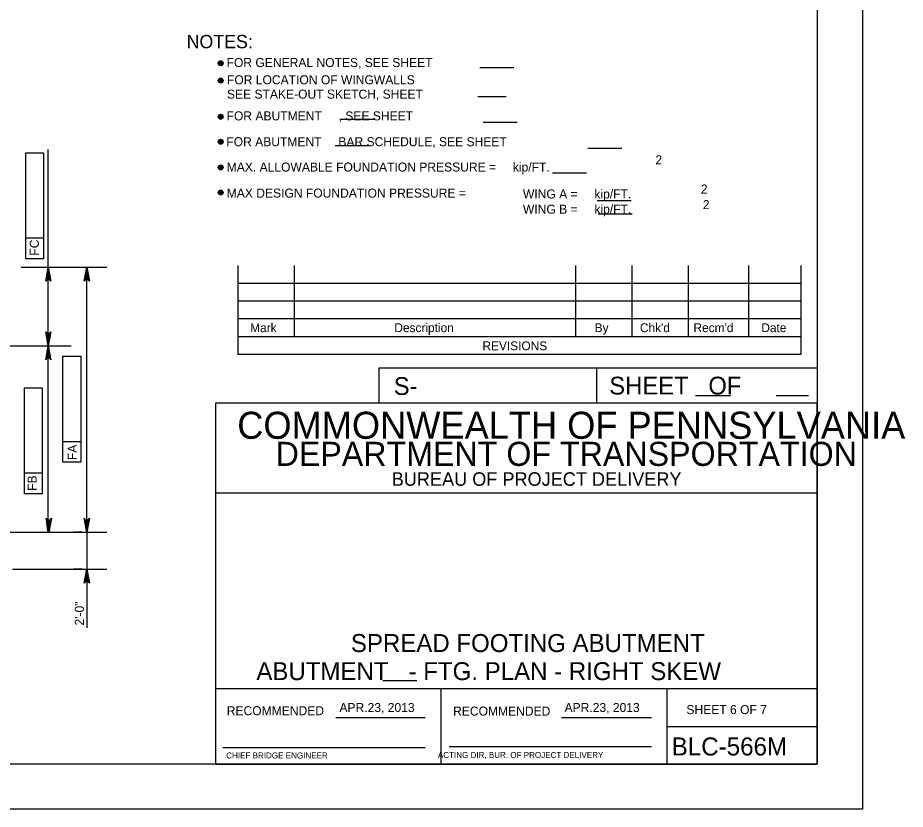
# Model space of a CAD drawing. Extents: x 638255 to 640306, y 296059 to 298435.
# Drawn here: x 639836.8 to 640131.7, y 297247.5 to 297510.5 of the extents above; entities that cross this region are included whole.
import ezdxf

# ---------------------------------------------------------------- set-up
doc = ezdxf.new("R2010")
doc.units = 0
for name, color, linetype in [('2', 7, 'Continuous'), ('4', 7, 'Continuous'), ('Level 3', 7, 'Continuous'), ('Level 4', 7, 'Continuous'), ('PLT-BNDY', 7, 'Continuous')]:
    doc.layers.add(name, color=color, linetype=linetype)

msp = doc.modelspace()

# ---------------------------------------------------------------- linework, layer by layer
at = {"layer": '2'}
for p, q in [((640102.46, 297826.46), (640102.46, 297262.46)), ((639909.92, 297428.15), (639909.92, 297398.62)), ((639928.62, 297428.15), (639928.62, 297404.53)), ((640022.13, 297428.15), (640022.13, 297404.53)), ((640040.83, 297428.15), (640040.83, 297404.53)), ((640059.53, 297428.15), (640059.53, 297404.53)), ((640079.59, 297428.15), (640079.59, 297404.53)), ((640096.94, 297428.15), (640096.94, 297398.62)), ((640096.94, 297422.24), (639909.92, 297422.24)), ((640096.94, 297416.34), (639909.92, 297416.34)), ((640096.94, 297410.43), (639909.92, 297410.43)), ((640096.94, 297404.53), (639909.92, 297404.53)), ((640096.94, 297398.62), (639909.92, 297398.62)), ((640102.46, 297394.11), (639956.78, 297394.11)), ((639956.78, 297394.11), (639956.78, 297382.46)), ((640029.09, 297394.11), (640029.09, 297382.46)), ((640061.95, 297385), (640073.6, 297385)), ((640088.83, 297385), (640099.56, 297385)), ((640102.46, 297382.46), (639902.46, 297382.46)), ((639902.46, 297382.46), (639902.46, 297262.46)), ((640102.46, 297262.46), (640102.46, 297382.46)), ((640102.46, 297352.46), (639902.46, 297352.46)), ((640102.46, 297287.46), (639902.46, 297287.46)), ((639977.46, 297262.46), (639977.46, 297287.46)), ((640052.46, 297287.46), (640052.46, 297262.46)), ((639942.42, 297277.96), (639972.19, 297277.96)), ((640017.42, 297277.96), (640047.33, 297277.96)), ((640052.46, 297274.96), (640102.46, 297274.96)), ((639904.96, 297267.96), (639972.19, 297267.96)), ((639980.08, 297268.33), (640047.33, 297268.33)), ((640102.46, 297262.46), (639316.46, 297262.46)), ((639902.46, 297262.46), (640102.46, 297262.46))]:
    msp.add_line(p, q, dxfattribs=at)
at = {"layer": '4'}
msp.add_line((639958.07, 297290.28), (639969.43, 297290.28), dxfattribs=at)
at = {"layer": 'Level 3'}
msp.add_line((639989.61, 297484.33), (639999.06, 297484.33), dxfattribs=at)
at = {"layer": 'Level 4'}
for p, q in [((639990.29, 297493.98), (640001.58, 297493.98)), ((639943.89, 297476.85), (639955.18, 297476.85)), ((639991.45, 297475.86), (640002.74, 297475.86)), ((639942.23, 297468.06), (639953.52, 297468.06)), ((639839.48, 297430.4), (639839.48, 297465.63)), ((639839.48, 297465.63), (639845.37, 297465.63)), ((639845.37, 297465.63), (639845.37, 297430.4)), ((639846.92, 297404.46), (639846.92, 297466.77)), ((640026.26, 297467.23), (640037.55, 297467.23)), ((640014.49, 297458.94), (640025.78, 297458.94)), ((640029.27, 297449.82), (640040.56, 297449.82)), ((640029.6, 297445.35), (640040.89, 297445.35)), ((639845.37, 297437.23), (639839.48, 297437.23)), ((639845.37, 297430.4), (639839.48, 297430.4)), ((639837.96, 297427.61), (639866.42, 297427.61)), ((639844.47, 297427.61), (639851.34, 297427.61)), ((639853.36, 297427.61), (639864.1, 297427.61)), ((639859.68, 297339.5), (639859.68, 297427.61)), ((639745.52, 297401.52), (639854.57, 297401.52)), ((639841.59, 297401.52), (639851.34, 297401.52)), ((639846.92, 297342.45), (639846.92, 297398.57)), ((639851.78, 297362.79), (639851.78, 297398.02)), ((639851.78, 297398.02), (639857.68, 297398.02)), ((639857.68, 297398.02), (639857.68, 297362.79)), ((639839.02, 297352.32), (639839.02, 297387.55)), ((639839.02, 297387.55), (639844.92, 297387.55)), ((639844.92, 297387.55), (639844.92, 297352.32)), ((639857.68, 297369.62), (639851.78, 297369.62)), ((639857.68, 297362.79), (639851.78, 297362.79)), ((639844.92, 297359.15), (639839.02, 297359.15)), ((639844.92, 297352.32), (639839.02, 297352.32)), ((639745.35, 297339.5), (639866.42, 297339.5)), ((639841.59, 297339.5), (639851.34, 297339.5)), ((639853.36, 297339.5), (639864.1, 297339.5)), ((639858.21, 297339.5), (639855.26, 297339.5)), ((639859.68, 297339.5), (639859.68, 297327.23)), ((639834.98, 297327.23), (639866.42, 297327.23)), ((639858.21, 297327.23), (639855.26, 297327.23)), ((639859.68, 297324.28), (639859.68, 297307.76))]:
    msp.add_line(p, q, dxfattribs=at)
for points in [[(639846.92, 297427.61), (639847.79, 297422.96), (639847.55, 297423.32), (639847.23, 297423.5), (639846.92, 297423.56), (639846.61, 297423.5), (639846.3, 297423.32), (639846.05, 297422.96), (639846.92, 297427.61), (639846.3, 297423.32), (639846.61, 297423.5), (639846.92, 297427.61), (639846.92, 297423.56), (639847.23, 297423.5), (639846.92, 297427.61), (639847.55, 297423.32)], [(639859.68, 297427.61), (639860.56, 297422.96), (639860.31, 297423.32), (639860, 297423.5), (639859.68, 297423.56), (639859.37, 297423.5), (639859.06, 297423.32), (639858.81, 297422.96), (639859.68, 297427.61), (639859.06, 297423.32), (639859.37, 297423.5), (639859.68, 297427.61), (639859.68, 297423.56), (639860, 297423.5), (639859.68, 297427.61), (639860.31, 297423.32)], [(639846.92, 297401.52), (639846.05, 297406.17), (639846.3, 297405.81), (639846.61, 297405.63), (639846.92, 297405.57), (639847.23, 297405.63), (639847.55, 297405.81), (639847.79, 297406.17), (639846.92, 297401.52), (639847.55, 297405.81), (639847.23, 297405.63), (639846.92, 297401.52), (639846.92, 297405.57), (639846.61, 297405.63), (639846.92, 297401.52), (639846.3, 297405.81)], [(639846.92, 297401.52), (639847.79, 297396.87), (639847.55, 297397.22), (639847.23, 297397.41), (639846.92, 297397.46), (639846.61, 297397.41), (639846.3, 297397.22), (639846.05, 297396.87), (639846.92, 297401.52), (639846.3, 297397.22), (639846.61, 297397.41), (639846.92, 297401.52), (639846.92, 297397.46), (639847.23, 297397.41), (639846.92, 297401.52), (639847.55, 297397.22)], [(639847.07, 297339.5), (639846.2, 297344.16), (639846.45, 297343.8), (639846.76, 297343.61), (639847.07, 297343.56), (639847.38, 297343.61), (639847.69, 297343.8), (639847.94, 297344.16), (639847.07, 297339.5), (639847.69, 297343.8), (639847.38, 297343.61), (639847.07, 297339.5), (639847.07, 297343.56), (639846.76, 297343.61), (639847.07, 297339.5), (639846.45, 297343.8)], [(639859.68, 297339.5), (639858.81, 297344.16), (639859.06, 297343.8), (639859.37, 297343.61), (639859.68, 297343.56), (639860, 297343.61), (639860.31, 297343.8), (639860.56, 297344.16), (639859.68, 297339.5), (639860.31, 297343.8), (639860, 297343.61), (639859.68, 297339.5), (639859.68, 297343.56), (639859.37, 297343.61), (639859.68, 297339.5), (639859.06, 297343.8)], [(639859.68, 297327.23), (639860.56, 297322.57), (639860.31, 297322.93), (639860, 297323.12), (639859.68, 297323.17), (639859.37, 297323.12), (639859.06, 297322.93), (639858.81, 297322.57), (639859.68, 297327.23), (639859.06, 297322.93), (639859.37, 297323.12), (639859.68, 297327.23), (639859.68, 297323.17), (639860, 297323.12), (639859.68, 297327.23), (639860.31, 297322.93)]]:
    msp.add_lwpolyline(points, dxfattribs=at)
for points in [[(639846.43, 297424.66), (639847.41, 297424.66), (639846.92, 297427.61)], [(639859.19, 297424.66), (639860.17, 297424.66), (639859.68, 297427.61)], [(639846.43, 297404.46), (639847.41, 297404.46), (639846.92, 297401.52)], [(639846.43, 297398.57), (639847.41, 297398.57), (639846.92, 297401.52)], [(639846.43, 297342.45), (639847.41, 297342.45), (639846.92, 297339.5)], [(639859.19, 297342.45), (639860.17, 297342.45), (639859.68, 297339.5)], [(639859.19, 297324.28), (639860.17, 297324.28), (639859.68, 297327.23)]]:
    msp.add_lwpolyline(points, close=True, dxfattribs=at)
for centre, radius in [((639904.2, 297495.41), 0.832), ((639904.2, 297495.41), 0.624), ((639904.2, 297495.41), 0.416), ((639904.2, 297495.41), 0.208), ((639904.2, 297489.65), 0.832), ((639904.2, 297489.65), 0.624), ((639904.2, 297489.65), 0.416), ((639904.2, 297489.65), 0.208), ((639904.2, 297477.64), 0.832), ((639904.2, 297477.64), 0.624), ((639904.2, 297477.64), 0.416), ((639904.2, 297477.64), 0.208), ((639904.2, 297469.31), 0.832), ((639904.2, 297469.31), 0.624), ((639904.2, 297469.31), 0.416), ((639904.2, 297469.31), 0.208), ((639904.2, 297460.78), 0.832), ((639904.2, 297460.78), 0.624), ((639904.2, 297460.78), 0.416), ((639904.2, 297460.78), 0.208), ((639904.2, 297452.45), 0.832), ((639904.2, 297452.45), 0.624), ((639904.2, 297452.45), 0.416), ((639904.2, 297452.45), 0.208)]:
    msp.add_circle(centre, radius, dxfattribs=at)
at = {"layer": 'PLT-BNDY'}
msp.add_lwpolyline([(639276.46, 297841.46), (640117.46, 297841.46), (640117.46, 297247.46), (639276.46, 297247.46)], close=True, dxfattribs=at)

# ---------------------------------------------------------------- texts
at = {"layer": '2'}
for s, height, p in [('Mark', 2.952, (639914.02, 297406.03)), ('Description', 2.9523, (639961.92, 297406.03)), ('By', 2.952, (640028.49, 297406.03)), ("Chk'd", 2.952, (640043.52, 297406.03)), ("Recm'd", 2.953, (640061.33, 297406.03)), ('Date', 2.952, (640083.86, 297406.03)), ('REVISIONS', 2.952, (639991.2, 297400.01)), ('S-', 5.905, (639961.73, 297385.17)), ('SHEET   OF', 5.907, (640033.35, 297385.31)), ('COMMONWEALTH OF PENNSYLVANIA', 9, (639909.71, 297370.58)), ('DEPARTMENT OF TRANSPORTATION', 8.0002, (639922.46, 297361.58)), ('BUREAU OF PROJECT DELIVERY', 4.5, (639961.05, 297354.96)), ('ABUTMENT   - FTG. PLAN - RIGHT SKEW', 5.9728, (639916.06, 297290.37)), ('APR.23, 2013', 3, (639943.67, 297279.77)), ('APR.23, 2013', 3, (640018.48, 297279.77)), ('SHEET 6 OF 7', 3, (640058.97, 297279.08)), ('BLC-566M', 6, (640054.08, 297265.33)), ('CHIEF BRIDGE ENGINEER', 2.0002, (639906.05, 297264.33)), ('  ACTING DIR, BUR. OF PROJECT DELIVERY', 2.0002, (639974.9, 297264.51))]:
    msp.add_text(s, height=height, dxfattribs=at).set_placement(p)
for p in [(639906.23, 297278.71), (639981.44, 297278.58)]:
    msp.add_text('RECOMMENDED', height=3, rotation=360, dxfattribs=at).set_placement(p)
at = {"layer": '4'}
msp.add_text('SPREAD FOOTING ABUTMENT', height=5.9728, dxfattribs=at).set_placement((639947.47, 297299.71))
at = {"layer": 'Level 3'}
for s, height, p in [('2', 3, (640048.66, 297461.83)), ('MAX. ALLOWABLE FOUNDATION PRESSURE =     kip/FT. ', 3.0001, (639906.22, 297459.41)), ('2', 3, (640063.78, 297452.1)), ('2', 3, (640064.43, 297446.91))]:
    msp.add_text(s, height=height, dxfattribs=at).set_placement(p)
at = {"layer": 'Level 4'}
for s, height, p in [('NOTES:', 4.421, (639892.88, 297500.4)), ('FOR GENERAL NOTES, SEE SHEET    ', 3.0001, (639906.17, 297494.14)), ('FOR LOCATION OF WINGWALLS', 3.0001, (639906.3, 297488.41)), ('SEE STAKE-OUT SKETCH, SHEET    ', 3.0001, (639906.3, 297483.64)), ('FOR ABUTMENT     , SEE SHEET    ', 3.0001, (639906.17, 297476.41)), ('FOR ABUTMENT     BAR SCHEDULE, SEE SHEET    ', 3.0001, (639906.09, 297467.83)), ('MAX DESIGN FOUNDATION PRESSURE = ', 3.0001, (639906.22, 297450.75)), ('WING A =     kip/FT. ', 3.0001, (640004.65, 297450.46)), ('WING B =     kip/FT. ', 3.0001, (640004.65, 297445.4))]:
    msp.add_text(s, height=height, dxfattribs=at).set_placement(p)
for s, p in [('FC', (639843.78, 297431.46)), ('FA', (639856.4, 297363.51)), ('FB', (639843.03, 297353.29)), ('2\'-0"', (639858.75, 297308.54))]:
    msp.add_text(s, height=3, rotation=90, dxfattribs=at).set_placement(p)

doc.saveas('drawing.dxf')
